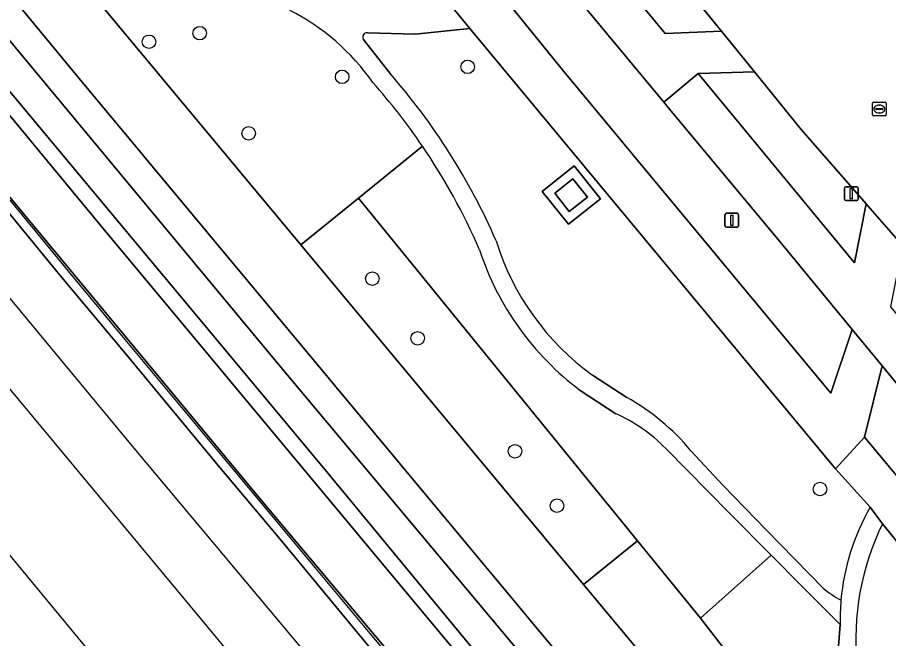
# Model space of a CAD drawing. Extents: x 159279 to 160377, y 384531 to 385888.
# Drawn here: x 159548.4 to 159611.5, y 384936.2 to 384981.1 of the extents above; entities that cross this region are included whole.
import ezdxf

# ---------------------------------------------------------------- set-up
doc = ezdxf.new("R2010")
doc.units = 0
for name, color, linetype in [('IMGEO_Berm_groen', 7, 'Continuous'), ('IMGEO_Boom', 7, 'Continuous'), ('IMGEO_Fietspad_open', 7, 'Continuous'), ('IMGEO_Geluidsscherm', 7, 'Continuous'), ('IMGEO_Grasland_overig', 7, 'Continuous'), ('IMGEO_Groenvoorziening', 7, 'Continuous'), ('IMGEO_Hek', 7, 'Continuous'), ('IMGEO_Lichtmast', 7, 'Continuous'), ('IMGEO_Rijbaan_lokaal_open', 7, 'Continuous'), ('IMGEO_Rioolput', 7, 'Continuous'), ('IMGEO_Spoor', 7, 'Continuous'), ('IMGEO_Spoorbaan_halfverhard', 7, 'Continuous'), ('IMGEO_Struiken', 7, 'Continuous'), ('IMGEO_Terreindeel_gesloten', 7, 'Continuous'), ('IMGEO_Voetpad_halfverhard', 7, 'Continuous'), ('IMGEO_Voetpad_open', 7, 'Continuous')]:
    doc.layers.add(name, color=color, linetype=linetype)

msp = doc.modelspace()

# ---------------------------------------------------------------- linework, layer by layer
at = {"layer": 'IMGEO_Berm_groen'}
for points in [[(159548.464, 385042.144), (159514.365, 385083.398), (159506.522, 385092.845), (159505.985, 385093.489), (159501.236, 385099.246), (159500, 385098.236), (159498.552, 385097.053), (159500, 385095.299), (159503.322, 385091.276), (159555.379, 385028.229), (159578.758, 385000), (159595.338, 384979.98), (159599.426, 384980.154), (159597.476, 384982.555), (159597.475, 384982.557), (159592.173, 384989.226), (159583.28, 385000), (159567.948, 385018.574), (159561.44, 385026.479)], [(159633.273, 384929.038), (159616.704, 384949.08), (159611.069, 384955.91), (159609.789, 384950.769), (159619.101, 384939.596), (159642.409, 384911.351), (159643.599, 384910.093), (159663.539, 384885.894)]]:
    msp.add_lwpolyline(points, dxfattribs=at)
for points in [[(159500.989, 385089.338), (159500, 385090.536), (159496.167, 385095.18), (159492.847, 385092.45), (159504.614, 385078.11), (159526.057, 385052.483), (159550.045, 385023.323), (159581.191, 384985.668), (159588.005, 384977.223), (159607.336, 384953.936), (159608.885, 384958.557), (159603.858, 384964.651), (159595.683, 384974.49), (159595.245, 384975.018), (159581.364, 384991.732), (159572.259, 385003.065), (159553.043, 385026.266)], [(159601.819, 384977.205), (159597.738, 384977.083), (159609.049, 384963.374), (159609.905, 384967.64), (159606.04, 384972.076), (159605.204, 384973.036)]]:
    msp.add_lwpolyline(points, close=True, dxfattribs=at)
at = {"layer": 'IMGEO_Boom'}
for centre in [(159561.645, 384980.009), (159557.976, 384979.383), (159581.042, 384977.568), (159571.956, 384976.846), (159565.184, 384972.754), (159574.144, 384962.233), (159577.423, 384957.917), (159584.472, 384949.735), (159606.561, 384947), (159587.51, 384945.794)]:
    msp.add_circle(centre, 0.489, dxfattribs=at)
at = {"layer": 'IMGEO_Fietspad_open'}
msp.add_lwpolyline([(159503.322, 385091.276), (159500, 385095.299), (159498.552, 385097.053), (159496.167, 385095.18), (159500, 385090.536), (159500.989, 385089.338), (159553.043, 385026.266), (159572.259, 385003.065), (159581.364, 384991.732), (159595.245, 384975.018), (159597.738, 384977.083), (159601.819, 384977.205), (159599.426, 384980.154), (159595.338, 384979.98), (159578.758, 385000), (159555.379, 385028.229)], close=True, dxfattribs=at)
msp.add_lwpolyline([(159637.6, 384928.803), (159611.693, 384960.205), (159612.55, 384964.603), (159610.018, 384967.509), (159609.905, 384967.64), (159609.049, 384963.374), (159597.738, 384977.083), (159595.245, 384975.018), (159595.683, 384974.49), (159603.858, 384964.651), (159608.885, 384958.557), (159609.221, 384958.15), (159611.069, 384955.91), (159616.704, 384949.08), (159633.273, 384929.038), (159641.684, 384918.846), (159646.291, 384913.294), (159653.523, 384904.47)], dxfattribs=at)
at = {"layer": 'IMGEO_Geluidsscherm'}
msp.add_lwpolyline([(159382.411, 385168.447), (159383.951, 385166.389), (159390.047, 385159.273), (159397.61, 385149.903), (159413.017, 385131.151), (159425.399, 385116.192), (159440.255, 385098.193), (159446.682, 385090.462), (159450.339, 385085.981), (159461.669, 385072.311), (159488.83, 385039.407), (159500.152, 385025.703), (159508.59, 385015.472), (159537.437, 384980.6), (159552.126, 384962.787), (159555.989, 384958.13), (159568.175, 384943.495), (159573.963, 384936.537), (159594.628, 384912.024), (159606.855, 384897.479), (159622.933, 384878.755), (159628.44, 384872.285), (159643.868, 384854.242), (159656.911, 384838.978)], dxfattribs=at)
at = {"layer": 'IMGEO_Grasland_overig'}
for points in [[(159657.496, 384844.067), (159636.212, 384868.894), (159601.004, 384910.228), (159554.411, 384966.142), (159491.997, 385041.673), (159470.053, 385068.063), (159449.797, 385092.719), (159353.193, 385209.438), (159324.939, 385243.415), (159324.724, 385243.24), (159322.703, 385241.604), (159322.392, 385241.352), (159322.288, 385241.267), (159322.042, 385241.068), (159323.313, 385239.727), (159380.555, 385170.237), (159391.356, 385157.313), (159438.705, 385099.969), (159472.033, 385059.892), (159508.59, 385015.472), (159566.109, 384946.163), (159595.747, 384910.891), (159628.44, 384872.285), (159708.721, 384780.592)], [(159713.548, 384784.025), (159606.279, 384909.531), (159567.516, 384955.834), (159530.207, 385000.767), (159512.461, 385022.288), (159492.944, 385046.364), (159472.067, 385070.736)], [(159469.821, 385070.666), (159485.407, 385051.415), (159503.493, 385029.681), (159535.641, 384990.47), (159570.61, 384948.546), (159594.49, 384919.638), (159625.217, 384883.598), (159647.741, 384857.423)]]:
    msp.add_lwpolyline(points, dxfattribs=at)
at = {"layer": 'IMGEO_Groenvoorziening'}
for points in [[(159556.007, 384991.194), (159546.108, 385003.605), (159538.067, 385013.337), (159534.444, 385018.101), (159528.468, 385013.3), (159568.961, 384964.676), (159573.144, 384968.069), (159577.776, 384971.824)], [(159581.213, 384980.339), (159577.248, 384979.926), (159573.789, 384980.031)], [(159610.2, 384945.691), (159607.67, 384948.458), (159581.213, 384980.339)], [(159573.488, 384979.581), (159575.426, 384977.076)], [(159577.776, 384971.824), (159573.144, 384968.069), (159593.348, 384943.253), (159597.898, 384937.664), (159603.022, 384942.207), (159600.012, 384945.256), (159595.384, 384949.943)], [(159590.096, 384955.251), (159592.564, 384953.64)], [(159591.765, 384952.455), (159589.195, 384954.147)], [(159597.213, 384949.773), (159599.553, 384947.262), (159602.668, 384944.046), (159606.785, 384939.826)], [(159663.23, 384881.856), (159641.152, 384908.338), (159619.729, 384933.865), (159611.086, 384944.483)], [(159607.783, 384934.08), (159608.027, 384937.201), (159605.183, 384940.018), (159603.022, 384942.207), (159597.898, 384937.664), (159627.906, 384898.879), (159633.092, 384904.202), (159631.209, 384906.554), (159622.136, 384917.469)]]:
    msp.add_lwpolyline(points, dxfattribs=at)
for points in [[(159588.343, 384966.168), (159586.441, 384968.555), (159588.768, 384970.409), (159590.67, 384968.021)], [(159593.348, 384943.253), (159573.144, 384968.069), (159568.961, 384964.676), (159589.437, 384940.09)], [(159627.906, 384898.879), (159597.898, 384937.664), (159593.348, 384943.253), (159589.437, 384940.09), (159623.205, 384899.542), (159630.539, 384891.014), (159633.01, 384893.018)]]:
    msp.add_lwpolyline(points, close=True, dxfattribs=at)
for centre, radius, start, end in [((159560.909, 384967.244), 16.136, 34.70742, 63.26874), ((159573.759, 384979.725), 0.307, 84.47581, 207.96794), ((159540.416, 384946.363), 46.573, 23.54912, 41.25964), ((159540.709, 384946.561), 44.858, 34.27629, 41.75206), ((159540.636, 384946.507), 44.948, 23.3625, 34.2808), ((159601.001, 384970.46), 18.714, 197.05849, 234.35854), ((159601.737, 384970.838), 20.878, 198.15909, 233.07789), ((159584.395, 384939.092), 16.685, 39.8061, 60.68709), ((159587.082, 384941.846), 11.597, 44.28587, 66.18398), ((159624.069, 384937.62), 16.047, 149.80114, 175.17954), ((159628.07, 384936.146), 18.92, 153.85554, 185.58431), ((159611.368, 384945.333), 7.164, 230.2324, 242.67404)]:
    msp.add_arc(centre, radius, start, end, dxfattribs=at)
at = {"layer": 'IMGEO_Hek'}
for points in [[(159568.961, 384964.676), (159528.468, 385013.3)], [(159589.437, 384940.09), (159568.961, 384964.676)], [(159630.539, 384891.014), (159623.205, 384899.542), (159589.437, 384940.09)]]:
    msp.add_lwpolyline(points, dxfattribs=at)
at = {"layer": 'IMGEO_Lichtmast'}
for p, q in [((159608.326, 384967.99), (159608.326, 384968.79)), ((159608.326, 384968.79), (159608.326, 384967.99)), ((159608.426, 384968.89), (159609.216, 384968.89)), ((159609.216, 384968.89), (159608.426, 384968.89)), ((159609.316, 384968.79), (159609.316, 384967.99)), ((159609.316, 384967.99), (159609.316, 384968.79)), ((159609.216, 384967.89), (159608.426, 384967.89)), ((159608.426, 384967.89), (159609.216, 384967.89)), ((159599.677, 384966.063), (159599.677, 384966.863)), ((159599.677, 384966.863), (159599.677, 384966.063)), ((159599.777, 384966.963), (159600.567, 384966.963)), ((159600.567, 384966.963), (159599.777, 384966.963)), ((159600.667, 384966.863), (159600.667, 384966.063)), ((159600.667, 384966.063), (159600.667, 384966.863)), ((159600.567, 384965.963), (159599.777, 384965.963)), ((159599.777, 384965.963), (159600.567, 384965.963))]:
    msp.add_line(p, q, dxfattribs=at)
for points in [[(159608.746, 384968.765), (159608.896, 384968.765), (159608.896, 384968.015), (159608.746, 384968.015), (159608.746, 384968.765)], [(159600.097, 384966.838), (159600.247, 384966.838), (159600.247, 384966.088), (159600.097, 384966.088), (159600.097, 384966.838)]]:
    msp.add_lwpolyline(points, dxfattribs=at)
for centre, start, end in [((159608.426, 384968.79), 90, 180), ((159608.426, 384968.79), 90, 180), ((159609.216, 384968.79), 0, 90), ((159609.216, 384968.79), 360, 90), ((159608.426, 384967.99), 180, 270), ((159608.426, 384967.99), 180, 270), ((159609.216, 384967.99), 270, 0), ((159609.216, 384967.99), 270, 0), ((159599.777, 384966.863), 90, 180), ((159599.777, 384966.863), 90, 180), ((159600.567, 384966.863), 0, 90), ((159600.567, 384966.863), 360, 90), ((159599.777, 384966.063), 180, 270), ((159599.777, 384966.063), 180, 270), ((159600.567, 384966.063), 270, 0), ((159600.567, 384966.063), 270, 0)]:
    msp.add_arc(centre, 0.1, start, end, dxfattribs=at)
at = {"layer": 'IMGEO_Rijbaan_lokaal_open'}
msp.add_lwpolyline([(159597.476, 384982.555), (159599.426, 384980.154), (159601.819, 384977.205), (159605.204, 384973.036), (159606.04, 384972.076), (159609.905, 384967.64), (159610.018, 384967.509), (159612.55, 384964.603)], dxfattribs=at)
at = {"layer": 'IMGEO_Rioolput'}
for p, q in [((159610.354, 384974.086), (159610.354, 384974.938)), ((159610.429, 384975.012), (159611.281, 384975.012)), ((159611.355, 384974.938), (159611.355, 384974.086)), ((159610.613, 384974.506), (159610.613, 384974.518)), ((159611.051, 384974.469), (159610.653, 384974.469)), ((159610.656, 384974.555), (159611.054, 384974.555)), ((159610.865, 384974.232), (159610.84, 384974.232)), ((159610.842, 384974.792), (159610.867, 384974.792)), ((159611.097, 384974.518), (159611.097, 384974.506)), ((159611.281, 384974.012), (159610.429, 384974.012))]:
    msp.add_line(p, q, dxfattribs=at)
for points in [[(159610.354, 384974.086), (159610.354, 384974.938)], [(159610.429, 384975.012), (159611.281, 384975.012)], [(159611.355, 384974.938), (159611.355, 384974.086)], [(159611.281, 384974.012), (159610.429, 384974.012)]]:
    msp.add_lwpolyline(points, dxfattribs=at)
for centre, radius, start, end in [((159610.431, 384974.936), 0.0765, 91.55205, 178.44795), ((159610.431, 384974.936), 0.0765, 91.55205, 178.44795), ((159611.279, 384974.936), 0.0765, 1.55205, 88.44795), ((159611.279, 384974.936), 0.0765, 1.55205, 88.44795), ((159610.653, 384974.515), 0.0403, 85.87752, 175.75265), ((159610.65, 384974.505), 0.0366, 178.93798, 274.71019), ((159611.054, 384974.512), 0.043, 264.86636, 352.45326), ((159611.058, 384974.517), 0.0386, 1.73085, 96.63898), ((159610.431, 384974.088), 0.0765, 181.55205, 268.44795), ((159610.431, 384974.088), 0.0765, 181.55205, 268.44795), ((159611.279, 384974.088), 0.0765, 271.55205, 358.44795), ((159611.279, 384974.088), 0.0765, 271.55205, 358.44795)]:
    msp.add_arc(centre, radius, start, end, dxfattribs=at)
for centre, major_axis, ratio, start_param, end_param in [((159610.841, 384974.512), (-0.387, 0.002), 0.722429, 4.712389, 7.853982), ((159610.866, 384974.512), (-0.39, 0.002), 0.717154, 1.570796, 4.712389)]:
    msp.add_ellipse(centre, major_axis=major_axis, ratio=ratio, start_param=start_param, end_param=end_param, dxfattribs=at)
at = {"layer": 'IMGEO_Spoor'}
for points in [[(159301.497, 385259.214), (159350.26, 385200.096), (159400.347, 385139.575), (159458.506, 385069.019), (159461.408, 385065.665), (159537.085, 384973.835), (159556.866, 384949.961), (159594.941, 384904.522), (159629.132, 384864.413), (159796.415, 384670.308), (159828.837, 384632.397), (159847.171, 384610.66), (159881.165, 384569.851), (159890.023, 384559.093)], [(159298.199, 385256.49), (159411.661, 385119.073), (159479.574, 385036.952), (159497.518, 385015.086), (159547.984, 384954.122), (159574.623, 384922.081), (159600.311, 384891.721), (159624.474, 384863.39), (159693.925, 384782.643), (159798.951, 384660.882), (159851.357, 384599.293), (159887.061, 384556.423)], [(159292.269, 385251.591), (159303.604, 385237.883), (159381.29, 385143.78), (159423.02, 385093.315), (159434.25, 385079.86), (159454.7, 385054.967), (159609.414, 384867.732), (159645.768, 384823.978), (159681.181, 384781.708), (159706.75, 384751.729), (159755.58, 384694.837), (159880.093, 384550.14)]]:
    msp.add_lwpolyline(points, dxfattribs=at)
at = {"layer": 'IMGEO_Spoorbaan_halfverhard'}
msp.add_lwpolyline([(159574.501, 384934.882), (159567.443, 384943.39), (159563.113, 384948.567), (159556.378, 384956.703), (159551.409, 384962.598), (159547.148, 384967.796), (159544.301, 384971.21), (159539.914, 384976.596), (159536.934, 384980.179), (159532.504, 384985.535), (159529.021, 384989.757), (159525.46, 384994.065), (159521.302, 384999.027), (159512.076, 385010.192), (159509.929, 385012.806), (159503.115, 385021.049), (159490.506, 385036.386), (159484.525, 385043.617), (159477.531, 385052.039), (159468.441, 385063.054), (159461.175, 385071.9)], dxfattribs=at)
at = {"layer": 'IMGEO_Struiken'}
for points in [[(159654.396, 384855.887), (159641.032, 384871.473), (159608.508, 384909.981), (159552.922, 384976.721), (159486.754, 385056.861), (159433.383, 385121.285), (159386.575, 385177.428), (159354.128, 385216.587), (159335.553, 385239.249), (159329.549, 385245.942), (159327.995, 385244.683), (159334.195, 385236.719), (159348.791, 385219.728), (159386.608, 385174.224), (159436.908, 385113.421), (159452.364, 385094.842), (159472.067, 385070.736), (159492.944, 385046.364), (159512.461, 385022.288), (159530.207, 385000.767), (159567.516, 384955.834), (159606.279, 384909.531), (159713.548, 384784.025)], [(159647.741, 384857.423), (159625.217, 384883.598), (159594.49, 384919.638), (159570.61, 384948.546), (159535.641, 384990.47), (159503.493, 385029.681), (159485.407, 385051.415), (159469.821, 385070.666), (159428.898, 385119.923), (159353.457, 385211.38), (159327.752, 385242.167), (159325.895, 385244.189), (159325.034, 385243.492), (159324.939, 385243.415), (159353.193, 385209.438), (159449.797, 385092.719), (159470.053, 385068.063), (159491.997, 385041.673), (159554.411, 384966.142), (159601.004, 384910.228), (159636.212, 384868.894), (159657.496, 384844.067)], [(159433.383, 385121.285), (159486.754, 385056.861), (159552.922, 384976.721), (159608.508, 384909.981), (159641.032, 384871.473), (159654.396, 384855.887)], [(159650.881, 384867.362), (159630.539, 384891.014), (159623.205, 384899.542), (159589.437, 384940.09), (159568.961, 384964.676), (159528.468, 385013.3), (159506.066, 385040.199), (159500, 385047.483), (159495.462, 385052.988), (159472.552, 385080.778)]]:
    msp.add_lwpolyline(points, dxfattribs=at)
at = {"layer": 'IMGEO_Terreindeel_gesloten'}
for points in [[(159646.645, 384851.13), (159628.44, 384872.285), (159595.747, 384910.891), (159566.109, 384946.163), (159508.59, 385015.472), (159472.033, 385059.892), (159438.705, 385099.969)], [(159461.175, 385071.9), (159468.441, 385063.054), (159477.531, 385052.039), (159484.525, 385043.617), (159490.506, 385036.386), (159503.115, 385021.049), (159509.929, 385012.806), (159512.076, 385010.192), (159521.302, 384999.027), (159525.46, 384994.065), (159529.021, 384989.757), (159532.504, 384985.535), (159536.934, 384980.179), (159539.914, 384976.596), (159544.301, 384971.21), (159547.148, 384967.796), (159551.409, 384962.598), (159556.378, 384956.703), (159563.113, 384948.567), (159567.443, 384943.39), (159574.501, 384934.882)]]:
    msp.add_lwpolyline(points, dxfattribs=at)
msp.add_lwpolyline([(159588.669, 384969.459), (159587.357, 384968.423), (159588.407, 384967.093), (159589.719, 384968.129)], close=True, dxfattribs=at)
at = {"layer": 'IMGEO_Voetpad_halfverhard'}
msp.add_lwpolyline([(159492.847, 385092.45), (159490.493, 385090.52), (159501.009, 385077.693), (159516.518, 385059.136), (159548.14, 385020.507), (159580.094, 384981.698), (159581.213, 384980.339), (159607.67, 384948.458), (159609.789, 384950.769), (159611.069, 384955.91), (159609.221, 384958.15), (159608.885, 384958.557), (159607.336, 384953.936), (159588.005, 384977.223), (159581.191, 384985.668), (159550.045, 385023.323), (159526.057, 385052.483), (159504.614, 385078.11)], close=True, dxfattribs=at)
for points in [[(159573.789, 384980.031), (159577.248, 384979.926), (159581.213, 384980.339), (159580.094, 384981.698)], [(159575.426, 384977.076), (159573.488, 384979.581)], [(159592.564, 384953.64), (159590.096, 384955.251)], [(159589.195, 384954.147), (159591.765, 384952.455)], [(159663.539, 384885.894), (159643.599, 384910.093), (159642.409, 384911.351), (159619.101, 384939.596), (159609.789, 384950.769), (159607.67, 384948.458), (159610.2, 384945.691), (159611.086, 384944.483), (159619.729, 384933.865), (159641.152, 384908.338), (159663.23, 384881.856)], [(159595.384, 384949.943), (159600.012, 384945.256), (159603.022, 384942.207), (159605.183, 384940.018), (159608.027, 384937.201)], [(159606.785, 384939.826), (159602.668, 384944.046), (159599.553, 384947.262), (159597.213, 384949.773)], [(159611.086, 384944.483), (159610.2, 384945.691)], [(159608.027, 384937.201), (159607.783, 384934.08)]]:
    msp.add_lwpolyline(points, dxfattribs=at)
for centre, radius, start, end in [((159560.909, 384967.244), 16.136, 34.70742, 63.26874), ((159573.759, 384979.725), 0.307, 84.47581, 207.96794), ((159540.416, 384946.363), 46.573, 23.54912, 41.25964), ((159540.709, 384946.561), 44.858, 34.27629, 41.75206), ((159540.636, 384946.507), 44.948, 23.3625, 34.2808), ((159601.001, 384970.46), 18.714, 197.05849, 234.35854), ((159601.737, 384970.838), 20.878, 198.15909, 233.07789), ((159584.395, 384939.092), 16.685, 39.8061, 60.68709), ((159587.082, 384941.846), 11.597, 44.28587, 66.18398), ((159624.069, 384937.62), 16.047, 149.80114, 175.17954), ((159628.07, 384936.146), 18.92, 153.85554, 185.58431), ((159611.368, 384945.333), 7.164, 230.2324, 242.67404), ((159623.656, 384937.625), 15.635, 175.07358, 181.55515), ((159623.656, 384937.625), 15.635, 175.07358, 181.55515)]:
    msp.add_arc(centre, radius, start, end, dxfattribs=at)
at = {"layer": 'IMGEO_Voetpad_open'}
for points in [[(159590.67, 384968.021), (159588.768, 384970.409), (159586.441, 384968.555), (159588.343, 384966.168)], [(159588.407, 384967.093), (159587.357, 384968.423), (159588.669, 384969.459), (159589.719, 384968.129)]]:
    msp.add_lwpolyline(points, close=True, dxfattribs=at)

doc.saveas('drawing.dxf')
